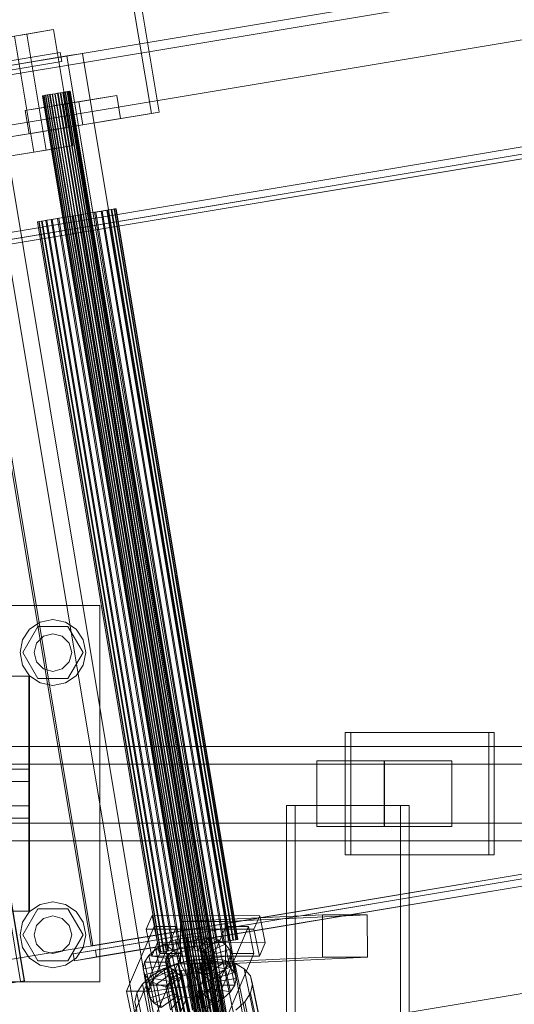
# Model space of a CAD drawing. Header units: millimetres. Extents: x -2233 to 61924, y -68080 to 6847.
# Tile 493 of 656: x 19073 to 19284, y -17660 to -17241. Entities that reach past the tile are written whole.
import ezdxf

# ---------------------------------------------------------------- set-up
doc = ezdxf.new("R2010")
doc.units = ezdxf.units.MM
doc.layers.add('superior_C02', color=7, linetype='Continuous', lineweight=0)
doc.layers.add('superior_C10', color=7, linetype='Continuous', lineweight=0)

msp = doc.modelspace()

# ---------------------------------------------------------------- linework, layer by layer
at = {"layer": 'superior_C02'}
for p, q in [((18947.51, -17490), (19107.51, -17490)), ((19107.51, -17490), (19107.51, -17650)), ((19082.152, -17497.066), (19087.51, -17496)), ((19087.51, -17496), (19092.867, -17497.066)), ((19074.575, -17504.642), (19077.61, -17500.101)), ((19074.71, -17510), (19081.11, -17498.915)), ((19077.61, -17500.101), (19082.152, -17497.066)), ((19081.11, -17498.915), (19093.91, -17498.915)), ((19092.867, -17497.066), (19097.409, -17500.101)), ((19093.91, -17498.915), (19100.31, -17510)), ((19097.409, -17500.101), (19100.444, -17504.642)), ((19073.51, -17510), (19074.575, -17504.642)), ((19080.581, -17506), (19083.51, -17503.072)), ((19083.51, -17503.072), (19087.51, -17502)), ((19087.51, -17502), (19091.51, -17503.072)), ((19091.51, -17503.072), (19094.438, -17506)), ((19100.444, -17504.642), (19101.51, -17510)), ((19079.51, -17510), (19080.581, -17506)), ((19094.438, -17506), (19095.51, -17510)), ((19074.575, -17515.358), (19073.51, -17510)), ((19081.11, -17521.085), (19074.71, -17510)), ((19080.581, -17514), (19079.51, -17510)), ((19100.31, -17510), (19093.91, -17521.085)), ((19095.51, -17510), (19094.438, -17514)), ((19101.51, -17510), (19100.444, -17515.358)), ((19077.61, -17519.899), (19074.575, -17515.358)), ((19083.51, -17516.928), (19080.581, -17514)), ((19087.51, -17518), (19083.51, -17516.928)), ((19091.51, -17516.928), (19087.51, -17518)), ((19094.438, -17514), (19091.51, -17516.928)), ((19100.444, -17515.358), (19097.409, -17519.899)), ((18977.212, -17520), (19077.212, -17520)), ((18977.51, -17520), (19077.51, -17520)), ((19077.212, -17520), (19077.212, -17620)), ((19077.51, -17520), (19077.51, -17620)), ((19082.152, -17522.934), (19077.61, -17519.899)), ((19093.91, -17521.085), (19081.11, -17521.085)), ((19097.409, -17519.899), (19092.867, -17522.934)), ((19087.51, -17524), (19082.152, -17522.934)), ((19092.867, -17522.934), (19087.51, -17524)), ((19272.888, -17544), (19211.797, -17544)), ((19211.797, -17544), (19211.797, -17596)), ((19214.181, -17544), (19211.797, -17544)), ((19214.181, -17596), (19214.181, -17544)), ((19214.181, -17544), (19275.272, -17544)), ((19272.888, -17596), (19272.888, -17544)), ((19272.888, -17544), (19275.272, -17544)), ((19275.272, -17544), (19275.272, -17596)), ((19339.287, -17550), (18193.828, -17550)), ((18205.75, -17550), (19351.209, -17550)), ((19394.427, -17550), (18248.967, -17550)), ((18263.87, -17550), (19409.329, -17550)), ((19338.593, -17557.5), (18249.764, -17557.5)), ((18263.073, -17557.5), (19351.903, -17557.5)), ((19228.481, -17556), (19199.844, -17556)), ((19199.844, -17556), (19199.844, -17584)), ((19228.62, -17556), (19199.844, -17556)), ((19228.481, -17584), (19228.481, -17556)), ((19228.481, -17556), (19257.256, -17556)), ((19228.62, -17584), (19228.62, -17556)), ((19228.62, -17556), (19257.256, -17556)), ((19257.256, -17556), (19257.256, -17584)), ((19077.51, -17559.6), (19069.51, -17559.6)), ((19077.51, -17559.6), (19077.51, -17564.8)), ((19069.51, -17564.8), (19077.51, -17564.8)), ((19077.51, -17564.8), (19077.51, -17575.2)), ((19069.51, -17575.2), (19077.51, -17575.2)), ((19077.51, -17575.2), (19077.51, -17580.4)), ((19235.427, -17575), (19186.936, -17575)), ((19186.936, -17575), (19186.936, -18425)), ((19190.513, -17575), (19186.936, -17575)), ((19190.513, -18425), (19190.513, -17575)), ((19190.513, -17575), (19239.004, -17575)), ((19235.427, -18425), (19235.427, -17575)), ((19235.427, -17575), (19239.004, -17575)), ((19239.004, -17575), (19239.004, -18425)), ((19069.51, -17580.4), (19077.51, -17580.4)), ((18249.764, -17582.5), (19338.593, -17582.5)), ((18263.073, -17582.5), (19351.903, -17582.5)), ((19199.844, -17584), (19228.481, -17584)), ((19199.844, -17584), (19228.62, -17584)), ((19257.256, -17584), (19228.481, -17584)), ((19257.256, -17584), (19228.62, -17584)), ((18193.828, -17590), (19339.287, -17590)), ((18205.75, -17590), (19351.209, -17590)), ((18248.967, -17590), (19394.427, -17590)), ((18263.87, -17590), (19409.329, -17590)), ((19211.797, -17596), (19272.888, -17596)), ((19211.797, -17596), (19214.181, -17596)), ((19275.272, -17596), (19214.181, -17596)), ((19275.272, -17596), (19272.888, -17596)), ((19077.61, -17620.101), (19082.152, -17617.066)), ((19082.152, -17617.066), (19087.51, -17616)), ((19087.51, -17616), (19092.867, -17617.066)), ((19092.867, -17617.066), (19097.409, -17620.101)), ((19077.212, -17620), (18977.212, -17620)), ((19077.51, -17620), (18977.51, -17620)), ((19074.575, -17624.642), (19077.61, -17620.101)), ((19074.71, -17630), (19081.11, -17618.915)), ((19081.11, -17618.915), (19093.91, -17618.915)), ((19083.51, -17623.072), (19087.51, -17622)), ((19087.51, -17622), (19091.51, -17623.072)), ((19093.91, -17618.915), (19100.31, -17630)), ((19097.409, -17620.101), (19100.444, -17624.642)), ((19129.658, -17621.857), (19127.21, -17627.592)), ((19132.039, -17633.325), (19129.658, -17621.857)), ((19129.658, -17621.857), (19175.477, -17621.914)), ((19202.119, -17621.488), (19141.726, -17624.356)), ((19160.817, -17624.356), (19221.21, -17621.488)), ((19173.029, -17627.65), (19175.477, -17621.914)), ((19175.477, -17621.914), (19177.857, -17633.382)), ((19202.195, -17639.486), (19202.119, -17621.488)), ((19202.119, -17621.488), (19221.21, -17621.488)), ((19221.21, -17621.488), (19221.286, -17639.486)), ((19073.51, -17630), (19074.575, -17624.642)), ((19079.51, -17630), (19080.581, -17626)), ((19080.581, -17626), (19083.51, -17623.072)), ((19091.51, -17623.072), (19094.438, -17626)), ((19094.438, -17626), (19095.51, -17630)), ((19100.444, -17624.642), (19101.51, -17630)), ((19130.564, -17626.449), (19118.813, -17653.98)), ((19128.359, -17653.992), (19140.109, -17626.461)), ((19132.944, -17637.917), (19130.564, -17626.449)), ((19130.564, -17626.449), (19140.109, -17626.461)), ((19140.109, -17626.461), (19142.489, -17637.929)), ((19160.817, -17624.356), (19141.726, -17624.356)), ((19141.726, -17624.356), (19141.802, -17642.354)), ((19161.109, -17626.487), (19149.359, -17654.019)), ((19160.893, -17642.354), (19160.817, -17624.356)), ((19163.489, -17637.955), (19161.109, -17626.487)), ((19161.109, -17626.487), (19170.655, -17626.499)), ((19074.575, -17635.358), (19073.51, -17630)), ((19081.11, -17641.085), (19074.71, -17630)), ((19080.581, -17634), (19079.51, -17630)), ((19100.31, -17630), (19093.91, -17641.085)), ((19095.51, -17630), (19094.438, -17634)), ((19101.51, -17630), (19100.444, -17635.358)), ((19173.029, -17627.65), (19127.21, -17627.592)), ((19127.21, -17627.592), (19129.591, -17639.061)), ((19158.904, -17654.031), (19170.655, -17626.499)), ((19170.655, -17626.499), (19173.035, -17637.967)), ((19175.409, -17639.118), (19173.029, -17627.65)), ((19083.51, -17636.928), (19080.581, -17634)), ((19094.438, -17634), (19091.51, -17636.928)), ((19129.591, -17639.061), (19132.039, -17633.325)), ((19131.278, -17636.164), (19135.124, -17633.91)), ((19177.857, -17633.382), (19132.039, -17633.325)), ((19135.124, -17633.91), (19139.619, -17632.183)), ((19135.124, -17633.91), (19140.142, -17637.975)), ((19137.164, -17643.74), (19135.124, -17633.91)), ((19139.619, -17632.183), (19144.458, -17631.1)), ((19139.619, -17632.183), (19142.272, -17637.157)), ((19141.659, -17642.013), (19139.619, -17632.183)), ((19144.224, -17635.005), (19146.522, -17634.832)), ((19144.458, -17631.1), (19149.31, -17630.735)), ((19144.458, -17631.1), (19144.564, -17636.643)), ((19146.498, -17640.93), (19144.458, -17631.1)), ((19146.522, -17634.832), (19148.671, -17635.011)), ((19190.898, -17848.631), (19146.522, -17634.832)), ((19149.31, -17630.735), (19146.862, -17636.47)), ((19153.846, -17631.112), (19149.011, -17636.649)), ((19151.351, -17640.564), (19149.31, -17630.735)), ((19149.31, -17630.735), (19153.846, -17631.112)), ((19157.755, -17632.206), (19150.863, -17637.167)), ((19160.772, -17633.943), (19152.292, -17637.99)), ((19155.886, -17640.942), (19153.846, -17631.112)), ((19153.846, -17631.112), (19157.755, -17632.206)), ((19159.796, -17642.036), (19157.755, -17632.206)), ((19157.755, -17632.206), (19160.772, -17633.943)), ((19162.813, -17643.772), (19160.772, -17633.943)), ((19160.772, -17633.943), (19162.691, -17636.203)), ((19177.857, -17633.382), (19175.409, -17639.118)), ((19077.61, -17639.899), (19074.575, -17635.358)), ((19087.51, -17638), (19083.51, -17636.928)), ((19091.51, -17636.928), (19087.51, -17638)), ((19100.444, -17635.358), (19097.409, -17639.899)), ((19121.193, -17665.449), (19132.944, -17637.917)), ((19126.523, -17641.61), (19128.344, -17638.79)), ((19128.344, -17638.79), (19131.278, -17636.164)), ((19128.344, -17638.79), (19136.931, -17640.286)), ((19130.385, -17648.62), (19128.344, -17638.79)), ((19142.489, -17637.929), (19130.739, -17665.461)), ((19131.278, -17636.164), (19138.321, -17639.042)), ((19133.318, -17645.994), (19131.278, -17636.164)), ((19142.489, -17637.929), (19132.944, -17637.917)), ((19135.728, -17639.983), (19136.591, -17638.648)), ((19136.591, -17638.648), (19137.981, -17637.404)), ((19180.967, -17852.446), (19136.591, -17638.648)), ((19138.321, -17639.042), (19136.931, -17640.286)), ((19137.981, -17637.404), (19139.802, -17636.336)), ((19182.356, -17851.202), (19137.981, -17637.404)), ((19140.142, -17637.975), (19138.321, -17639.042)), ((19138.321, -17639.042), (19140.361, -17648.872)), ((19139.802, -17636.336), (19141.932, -17635.518)), ((19184.178, -17850.135), (19139.802, -17636.336)), ((19142.272, -17637.157), (19140.142, -17637.975)), ((19140.142, -17637.975), (19142.183, -17647.804)), ((19141.932, -17635.518), (19144.224, -17635.005)), ((19186.307, -17849.317), (19141.932, -17635.518)), ((19144.564, -17636.643), (19142.272, -17637.157)), ((19142.272, -17637.157), (19144.312, -17646.986)), ((19188.599, -17848.804), (19144.224, -17635.005)), ((19146.862, -17636.47), (19144.564, -17636.643)), ((19144.564, -17636.643), (19146.604, -17646.473)), ((19146.862, -17636.47), (19148.903, -17646.3)), ((19149.011, -17636.649), (19146.862, -17636.47)), ((19148.671, -17635.011), (19150.523, -17635.529)), ((19193.046, -17848.809), (19148.671, -17635.011)), ((19149.011, -17636.649), (19151.051, -17646.479)), ((19150.863, -17637.167), (19149.011, -17636.649)), ((19150.523, -17635.529), (19151.952, -17636.352)), ((19194.898, -17849.328), (19150.523, -17635.529)), ((19150.863, -17637.167), (19152.903, -17646.997)), ((19152.292, -17637.99), (19150.863, -17637.167)), ((19151.739, -17665.487), (19163.489, -17637.955)), ((19151.952, -17636.352), (19152.861, -17637.422)), ((19196.327, -17850.15), (19151.952, -17636.352)), ((19152.292, -17637.99), (19154.332, -17647.82)), ((19153.201, -17639.061), (19152.292, -17637.99)), ((19152.861, -17637.422), (19153.187, -17638.668)), ((19197.236, -17851.221), (19152.861, -17637.422)), ((19153.187, -17638.668), (19152.91, -17640.005)), ((19197.563, -17852.467), (19153.187, -17638.668)), ((19162.691, -17636.203), (19153.201, -17639.061)), ((19163.381, -17638.834), (19153.528, -17640.307)), ((19173.035, -17637.967), (19161.284, -17665.499)), ((19164.732, -17646.033), (19162.691, -17636.203)), ((19162.691, -17636.203), (19163.381, -17638.834)), ((19163.381, -17638.834), (19162.795, -17641.655)), ((19165.422, -17648.664), (19163.381, -17638.834)), ((19173.035, -17637.967), (19163.489, -17637.955)), ((19082.152, -17642.934), (19077.61, -17639.899)), ((19093.91, -17641.085), (19081.11, -17641.085)), ((19087.51, -17644), (19082.152, -17642.934)), ((19092.867, -17642.934), (19087.51, -17644)), ((19097.409, -17639.899), (19092.867, -17642.934)), ((19125.937, -17644.431), (19126.523, -17641.61)), ((19125.937, -17644.431), (19135.791, -17642.958)), ((19126.523, -17641.61), (19136.068, -17641.622)), ((19128.563, -17651.44), (19126.523, -17641.61)), ((19129.591, -17639.061), (19175.409, -17639.118)), ((19134.632, -17644.416), (19140.642, -17642.107)), ((19135.451, -17641.32), (19135.728, -17639.983)), ((19135.777, -17642.566), (19135.451, -17641.32)), ((19179.826, -17855.119), (19135.451, -17641.32)), ((19180.104, -17853.782), (19135.728, -17639.983)), ((19136.686, -17643.637), (19135.777, -17642.566)), ((19180.153, -17856.365), (19135.777, -17642.566)), ((19136.068, -17641.622), (19135.791, -17642.958)), ((19135.791, -17642.958), (19136.117, -17644.204)), ((19135.791, -17642.958), (19137.831, -17652.788)), ((19136.931, -17640.286), (19136.068, -17641.622)), ((19136.068, -17641.622), (19138.108, -17651.452)), ((19136.931, -17640.286), (19138.971, -17650.116)), ((19141.659, -17642.013), (19137.164, -17643.74)), ((19140.642, -17642.107), (19147.11, -17640.659)), ((19178.896, -17826.416), (19140.642, -17642.107)), ((19146.498, -17640.93), (19141.659, -17642.013)), ((19144.312, -17646.986), (19141.659, -17642.013)), ((19202.195, -17639.486), (19141.802, -17642.354)), ((19141.802, -17642.354), (19160.893, -17642.354)), ((19151.351, -17640.564), (19146.498, -17640.93)), ((19146.604, -17646.473), (19146.498, -17640.93)), ((19147.11, -17640.659), (19153.597, -17640.17)), ((19185.365, -17824.968), (19147.11, -17640.659)), ((19150.657, -17642.585), (19148.836, -17643.652)), ((19148.903, -17646.3), (19151.351, -17640.564)), ((19152.047, -17641.341), (19150.657, -17642.585)), ((19195.033, -17856.383), (19150.657, -17642.585)), ((19150.997, -17644.223), (19152.387, -17642.979)), ((19151.051, -17646.479), (19155.886, -17640.942)), ((19155.886, -17640.942), (19151.351, -17640.564)), ((19152.91, -17640.005), (19152.047, -17641.341)), ((19196.422, -17855.139), (19152.047, -17641.341)), ((19152.387, -17642.979), (19153.25, -17641.643)), ((19160.974, -17644.475), (19152.387, -17642.979)), ((19152.387, -17642.979), (19154.427, -17652.809)), ((19152.903, -17646.997), (19159.796, -17642.036)), ((19152.91, -17640.005), (19197.285, -17853.804)), ((19153.201, -17639.061), (19155.241, -17648.891)), ((19153.528, -17640.307), (19153.201, -17639.061)), ((19153.25, -17641.643), (19153.528, -17640.307)), ((19153.25, -17641.643), (19162.795, -17641.655)), ((19155.29, -17651.473), (19153.25, -17641.643)), ((19153.528, -17640.307), (19155.568, -17650.137)), ((19153.597, -17640.17), (19159.661, -17640.674)), ((19191.852, -17824.479), (19153.597, -17640.17)), ((19159.796, -17642.036), (19155.886, -17640.942)), ((19159.661, -17640.674), (19164.887, -17642.137)), ((19197.915, -17824.984), (19159.661, -17640.674)), ((19162.813, -17643.772), (19159.796, -17642.036)), ((19221.286, -17639.486), (19160.893, -17642.354)), ((19162.795, -17641.655), (19160.974, -17644.475)), ((19162.795, -17641.655), (19164.836, -17651.485)), ((19164.887, -17642.137), (19168.92, -17644.459)), ((19203.142, -17826.446), (19164.887, -17642.137)), ((19221.286, -17639.486), (19202.195, -17639.486)), ((19126.627, -17647.062), (19125.937, -17644.431)), ((19127.977, -17654.261), (19125.937, -17644.431)), ((19126.627, -17647.062), (19136.117, -17644.204)), ((19128.546, -17649.322), (19126.627, -17647.062)), ((19128.667, -17656.892), (19126.627, -17647.062)), ((19128.546, -17649.322), (19137.026, -17645.275)), ((19129.491, -17647.428), (19134.632, -17644.416)), ((19133.318, -17645.994), (19130.385, -17648.62)), ((19131.563, -17651.059), (19138.456, -17646.098)), ((19137.164, -17643.74), (19133.318, -17645.994)), ((19140.361, -17648.872), (19133.318, -17645.994)), ((19172.887, -17828.725), (19134.632, -17644.416)), ((19135.472, -17652.153), (19140.307, -17646.616)), ((19136.117, -17644.204), (19137.026, -17645.275)), ((19136.117, -17644.204), (19138.158, -17654.034)), ((19138.115, -17644.459), (19136.686, -17643.637)), ((19181.062, -17857.435), (19136.686, -17643.637)), ((19137.026, -17645.275), (19138.456, -17646.098)), ((19137.026, -17645.275), (19139.067, -17655.105)), ((19142.183, -17647.804), (19137.164, -17643.74)), ((19139.967, -17644.978), (19138.115, -17644.459)), ((19182.491, -17858.258), (19138.115, -17644.459)), ((19138.456, -17646.098), (19140.307, -17646.616)), ((19138.456, -17646.098), (19140.496, -17655.927)), ((19142.116, -17645.156), (19139.967, -17644.978)), ((19184.343, -17858.776), (19139.967, -17644.978)), ((19140.008, -17652.53), (19142.456, -17646.795)), ((19140.307, -17646.616), (19142.456, -17646.795)), ((19140.307, -17646.616), (19142.348, -17656.446)), ((19144.414, -17644.983), (19142.116, -17645.156)), ((19186.491, -17858.955), (19142.116, -17645.156)), ((19142.183, -17647.804), (19144.312, -17646.986)), ((19142.456, -17646.795), (19144.754, -17646.622)), ((19142.456, -17646.795), (19144.496, -17656.624)), ((19144.312, -17646.986), (19146.604, -17646.473)), ((19146.706, -17644.47), (19144.414, -17644.983)), ((19188.79, -17858.782), (19144.414, -17644.983)), ((19144.754, -17646.622), (19147.046, -17646.108)), ((19144.86, -17652.165), (19144.754, -17646.622)), ((19144.754, -17646.622), (19146.795, -17656.451)), ((19146.604, -17646.473), (19148.903, -17646.3)), ((19148.836, -17643.652), (19146.706, -17644.47)), ((19191.082, -17858.269), (19146.706, -17644.47)), ((19147.046, -17646.108), (19149.176, -17645.29)), ((19149.699, -17651.082), (19147.046, -17646.108)), ((19147.046, -17646.108), (19149.087, -17655.938)), ((19193.211, -17857.451), (19148.836, -17643.652)), ((19148.903, -17646.3), (19151.051, -17646.479)), ((19149.176, -17645.29), (19150.997, -17644.223)), ((19154.195, -17649.355), (19149.176, -17645.29)), ((19149.176, -17645.29), (19151.216, -17655.12)), ((19158.04, -17647.101), (19150.997, -17644.223)), ((19150.997, -17644.223), (19153.038, -17654.053)), ((19151.051, -17646.479), (19152.903, -17646.997)), ((19152.903, -17646.997), (19154.332, -17647.82)), ((19158.04, -17647.101), (19154.195, -17649.355)), ((19154.332, -17647.82), (19162.813, -17643.772)), ((19155.241, -17648.891), (19164.732, -17646.033)), ((19160.974, -17644.475), (19158.04, -17647.101)), ((19160.08, -17656.931), (19158.04, -17647.101)), ((19163.014, -17654.305), (19160.974, -17644.475)), ((19164.732, -17646.033), (19162.813, -17643.772)), ((19165.422, -17648.664), (19164.732, -17646.033)), ((19168.92, -17644.459), (19171.486, -17647.481)), ((19207.175, -17828.768), (19168.92, -17644.459)), ((19107.51, -17650), (18947.51, -17650)), ((19123.134, -17654.709), (19125.569, -17650.939)), ((19125.569, -17650.939), (19129.491, -17647.428)), ((19163.824, -17835.248), (19125.569, -17650.939)), ((19128.563, -17651.44), (19127.977, -17654.261)), ((19131.563, -17651.059), (19128.546, -17649.322)), ((19130.586, -17659.152), (19128.546, -17649.322)), ((19130.385, -17648.62), (19128.563, -17651.44)), ((19138.108, -17651.452), (19128.563, -17651.44)), ((19167.746, -17831.737), (19129.491, -17647.428)), ((19138.971, -17650.116), (19130.385, -17648.62)), ((19135.472, -17652.153), (19131.563, -17651.059)), ((19133.603, -17660.889), (19131.563, -17651.059)), ((19137.831, -17652.788), (19138.108, -17651.452)), ((19138.108, -17651.452), (19138.971, -17650.116)), ((19138.971, -17650.116), (19140.361, -17648.872)), ((19140.361, -17648.872), (19142.183, -17647.804)), ((19149.699, -17651.082), (19144.86, -17652.165)), ((19154.195, -17649.355), (19149.699, -17651.082)), ((19151.739, -17660.912), (19149.699, -17651.082)), ((19156.235, -17659.184), (19154.195, -17649.355)), ((19154.332, -17647.82), (19155.241, -17648.891)), ((19155.29, -17651.473), (19154.427, -17652.809)), ((19155.241, -17648.891), (19155.568, -17650.137)), ((19155.568, -17650.137), (19155.29, -17651.473)), ((19164.836, -17651.485), (19155.29, -17651.473)), ((19155.568, -17650.137), (19165.422, -17648.664)), ((19163.014, -17654.305), (19164.836, -17651.485)), ((19164.836, -17651.485), (19165.422, -17648.664)), ((19171.486, -17647.481), (19172.408, -17650.998)), ((19209.74, -17831.79), (19171.486, -17647.481)), ((19172.408, -17650.998), (19171.625, -17654.769)), ((19210.663, -17835.307), (19172.408, -17650.998)), ((19128.359, -17653.992), (19118.813, -17653.98)), ((19118.813, -17653.98), (19121.193, -17665.449)), ((19122.351, -17658.48), (19123.134, -17654.709)), ((19161.389, -17839.018), (19123.134, -17654.709)), ((19137.831, -17652.788), (19127.977, -17654.261)), ((19127.977, -17654.261), (19128.667, -17656.892)), ((19130.739, -17665.461), (19128.359, -17653.992)), ((19138.158, -17654.034), (19128.667, -17656.892)), ((19139.067, -17655.105), (19130.586, -17659.152)), ((19140.008, -17652.53), (19135.472, -17652.153)), ((19137.512, -17661.983), (19135.472, -17652.153)), ((19138.158, -17654.034), (19137.831, -17652.788)), ((19139.067, -17655.105), (19138.158, -17654.034)), ((19140.496, -17655.927), (19139.067, -17655.105)), ((19144.86, -17652.165), (19140.008, -17652.53)), ((19142.048, -17662.36), (19140.008, -17652.53)), ((19146.901, -17661.995), (19144.86, -17652.165)), ((19151.216, -17655.12), (19149.087, -17655.938)), ((19158.904, -17654.031), (19149.359, -17654.019)), ((19149.359, -17654.019), (19151.739, -17665.487)), ((19153.038, -17654.053), (19151.216, -17655.12)), ((19151.216, -17655.12), (19156.235, -17659.184)), ((19154.427, -17652.809), (19153.038, -17654.053)), ((19153.038, -17654.053), (19160.08, -17656.931)), ((19154.427, -17652.809), (19163.014, -17654.305)), ((19161.284, -17665.499), (19158.904, -17654.031)), ((19160.08, -17656.931), (19163.014, -17654.305)), ((19171.625, -17654.769), (19169.189, -17658.539)), ((19171.625, -17654.769), (19209.88, -17839.078)), ((19123.273, -17661.997), (19122.351, -17658.48)), ((19160.605, -17842.789), (19122.351, -17658.48)), ((19128.667, -17656.892), (19130.586, -17659.152)), ((19130.586, -17659.152), (19133.603, -17660.889)), ((19140.496, -17655.927), (19133.603, -17660.889)), ((19142.348, -17656.446), (19137.512, -17661.983)), ((19142.348, -17656.446), (19140.496, -17655.927)), ((19144.496, -17656.624), (19142.048, -17662.36)), ((19144.496, -17656.624), (19142.348, -17656.446)), ((19146.795, -17656.451), (19144.496, -17656.624)), ((19149.087, -17655.938), (19146.795, -17656.451)), ((19146.795, -17656.451), (19146.901, -17661.995)), ((19149.087, -17655.938), (19151.739, -17660.912)), ((19151.739, -17660.912), (19156.235, -17659.184)), ((19156.235, -17659.184), (19160.08, -17656.931)), ((19169.189, -17658.539), (19165.268, -17662.05)), ((19207.444, -17842.848), (19169.189, -17658.539))]:
    msp.add_line(p, q, dxfattribs=at)
at = {"layer": 'superior_C10'}
for p, q in [((27725.675, -15817.617), (18892.814, -17289.761)), ((18891.2, -17290.03), (27724.061, -15817.886)), ((18893.471, -17293.706), (27726.332, -15821.563)), ((18864.301, -17294.513), (27697.162, -15822.369)), ((27698.776, -15822.1), (18865.914, -17294.244)), ((27697.819, -15826.315), (18864.958, -17298.459)), ((27728.171, -15842.546), (18895.31, -17314.69)), ((18896.924, -17314.421), (27729.785, -15842.277)), ((27701.272, -15847.029), (18868.411, -17319.173)), ((18870.024, -17318.904), (27702.886, -15846.76)), ((18988.79, -17349.799), (27688.79, -15899.799)), ((27689.597, -15899.665), (18989.597, -17349.665)), ((18961.084, -17354.417), (27661.084, -15904.417)), ((27661.891, -15904.283), (18961.891, -17354.283)), ((19045.715, -17335.243), (27631.834, -15904.223)), ((27641.249, -15902.654), (19055.13, -17333.674)), ((19055.623, -17336.633), (27641.742, -15905.613)), ((27632.328, -15907.182), (19046.208, -17338.202)), ((19054.413, -17338.862), (27621.552, -15911.006)), ((27622.359, -15910.871), (19055.22, -17338.728)), ((27738.109, -16195.717), (19038.109, -17645.717)), ((19038.916, -17645.583), (27738.916, -16195.583)), ((27710.403, -16200.335), (19010.403, -17650.335)), ((19011.21, -17650.201), (27711.21, -16200.201)), ((19096.186, -17638.066), (27682.305, -16207.046)), ((27670.872, -16206.924), (19103.733, -17634.78)), ((19104.54, -17634.646), (27671.679, -16206.789)), ((27691.72, -16205.477), (19105.6, -17636.497)), ((27682.798, -16210.005), (19096.679, -17641.025)), ((19106.094, -17639.456), (27692.213, -16208.436)), ((18961.069, -17709.247), (27793.93, -16237.104)), ((27795.544, -16236.835), (18962.683, -17708.978)), ((18934.17, -17713.73), (27767.031, -16241.587)), ((27768.645, -16241.318), (18935.784, -17713.461)), ((19075.173, -16955.23), (19129.424, -17280.74)), ((19132.652, -17280.202), (19078.4, -16954.692)), ((19087.787, -17245.1), (19071.109, -17247.879)), ((19087.787, -17245.1), (19076.399, -17246.998)), ((19096.007, -17294.419), (19087.787, -17245.1)), ((19059.721, -17249.777), (19076.399, -17246.998)), ((19071.109, -17247.879), (19079.329, -17297.199)), ((19076.399, -17246.998), (19084.619, -17296.317)), ((19090.572, -17254.774), (18891.28, -17287.989)), ((19090.572, -17254.774), (19047.533, -17261.947)), ((19055.447, -17262.655), (19093.407, -17256.329)), ((19100.132, -17255.208), (19062.172, -17261.534)), ((19091.229, -17258.719), (19090.572, -17254.774)), ((19100.132, -17255.208), (19093.407, -17256.329)), ((19093.407, -17256.329), (19167.387, -17700.206)), ((19174.112, -17699.085), (19100.132, -17255.208)), ((18891.937, -17291.934), (19091.229, -17258.719)), ((19048.19, -17265.892), (19091.229, -17258.719)), ((19062.172, -17261.534), (19136.151, -17705.412)), ((19129.427, -17706.532), (19055.447, -17262.655)), ((19083.304, -17273.219), (19083.098, -17273.254)), ((19083.098, -17273.254), (19083.12, -17273.25)), ((19083.098, -17273.254), (19152.146, -17687.539)), ((19083.12, -17273.25), (19083.367, -17273.209)), ((19083.12, -17273.25), (19152.167, -17687.535)), ((19083.728, -17273.149), (19083.304, -17273.219)), ((19152.351, -17687.505), (19083.304, -17273.219)), ((19083.367, -17273.209), (19083.83, -17273.132)), ((19083.367, -17273.209), (19152.414, -17687.494)), ((19084.355, -17273.044), (19083.728, -17273.149)), ((19083.728, -17273.149), (19152.776, -17687.434)), ((19083.83, -17273.132), (19084.492, -17273.021)), ((19083.83, -17273.132), (19152.878, -17687.417)), ((19085.16, -17272.91), (19084.355, -17273.044)), ((19084.355, -17273.044), (19153.402, -17687.33)), ((19084.492, -17273.021), (19085.328, -17272.882)), ((19084.492, -17273.021), (19153.54, -17687.307)), ((19086.113, -17272.751), (19085.16, -17272.91)), ((19085.16, -17272.91), (19154.208, -17687.195)), ((19085.328, -17272.882), (19086.304, -17272.719)), ((19085.328, -17272.882), (19154.375, -17687.167)), ((19087.176, -17272.574), (19086.113, -17272.751)), ((19086.113, -17272.751), (19155.16, -17687.037)), ((19086.304, -17272.719), (19087.384, -17272.539)), ((19086.304, -17272.719), (19155.352, -17687.005)), ((19088.31, -17272.385), (19087.176, -17272.574)), ((19087.176, -17272.574), (19156.224, -17686.859)), ((19087.384, -17272.539), (19088.526, -17272.349)), ((19087.384, -17272.539), (19156.431, -17686.825)), ((19089.47, -17272.192), (19088.31, -17272.385)), ((19088.31, -17272.385), (19157.358, -17686.67)), ((19088.526, -17272.349), (19089.686, -17272.156)), ((19088.526, -17272.349), (19157.573, -17686.634)), ((19090.612, -17272.001), (19089.47, -17272.192)), ((19089.47, -17272.192), (19158.518, -17686.477)), ((19089.686, -17272.156), (19090.819, -17271.967)), ((19089.686, -17272.156), (19158.733, -17686.441)), ((19091.692, -17271.821), (19090.612, -17272.001)), ((19090.612, -17272.001), (19159.659, -17686.287)), ((19090.819, -17271.967), (19091.883, -17271.789)), ((19090.819, -17271.967), (19159.867, -17686.252)), ((19092.668, -17271.659), (19091.692, -17271.821)), ((19091.692, -17271.821), (19160.739, -17686.107)), ((19114.658, -17273.063), (19091.881, -17276.859)), ((19091.883, -17271.789), (19092.836, -17271.631)), ((19091.883, -17271.789), (19160.931, -17686.075)), ((19093.503, -17271.519), (19092.668, -17271.659)), ((19092.668, -17271.659), (19161.716, -17685.944)), ((19092.836, -17271.631), (19093.641, -17271.497)), ((19092.836, -17271.631), (19161.883, -17685.916)), ((19094.165, -17271.409), (19093.503, -17271.519)), ((19093.503, -17271.519), (19162.551, -17685.805)), ((19093.641, -17271.497), (19094.268, -17271.392)), ((19093.641, -17271.497), (19162.688, -17685.782)), ((19094.629, -17271.332), (19094.165, -17271.409)), ((19094.165, -17271.409), (19163.213, -17685.695)), ((19094.268, -17271.392), (19094.692, -17271.321)), ((19094.268, -17271.392), (19163.315, -17685.677)), ((19094.876, -17271.291), (19094.629, -17271.332)), ((19094.629, -17271.332), (19163.677, -17685.617)), ((19094.692, -17271.321), (19094.897, -17271.287)), ((19094.692, -17271.321), (19163.739, -17685.607)), ((19094.897, -17271.287), (19094.876, -17271.291)), ((19094.876, -17271.291), (19163.924, -17685.576)), ((19094.897, -17271.287), (19163.945, -17685.573)), ((19114.658, -17273.063), (19098.518, -17275.753)), ((19116.302, -17282.927), (19114.658, -17273.063)), ((19075.742, -17279.549), (19098.518, -17275.753)), ((19075.742, -17279.549), (19091.881, -17276.859)), ((19091.881, -17276.859), (19093.525, -17286.723)), ((19098.518, -17275.753), (19100.162, -17285.617)), ((19129.424, -17280.74), (18768.801, -17340.843)), ((18772.029, -17340.305), (19132.652, -17280.202)), ((19077.386, -17289.413), (19075.742, -17279.549)), ((19093.525, -17286.723), (19116.302, -17282.927)), ((19100.162, -17285.617), (19116.302, -17282.927)), ((19129.424, -17280.74), (19132.652, -17280.202)), ((19100.162, -17285.617), (19077.386, -17289.413)), ((19077.386, -17289.413), (19093.525, -17286.723)), ((19079.329, -17297.199), (19096.007, -17294.419)), ((19084.619, -17296.317), (19096.007, -17294.419)), ((19067.941, -17299.097), (19084.619, -17296.317)), ((19079.329, -17297.199), (19067.941, -17299.097)), ((19092.468, -17324.916), (19089.454, -17325.418)), ((19089.996, -17325.328), (19093.056, -17324.818)), ((19095.68, -17324.381), (19092.468, -17324.916)), ((19092.468, -17324.916), (19144.254, -17635.63)), ((19093.056, -17324.818), (19096.291, -17324.279)), ((19093.056, -17324.818), (19144.842, -17635.532)), ((19098.966, -17323.833), (19095.68, -17324.381)), ((19095.68, -17324.381), (19147.465, -17635.095)), ((19096.291, -17324.279), (19099.578, -17323.731)), ((19096.291, -17324.279), (19148.077, -17634.993)), ((19102.202, -17323.294), (19098.966, -17323.833)), ((19098.966, -17323.833), (19150.752, -17634.547)), ((19099.578, -17323.731), (19102.79, -17323.196)), ((19099.578, -17323.731), (19151.364, -17634.445)), ((19105.261, -17322.784), (19102.202, -17323.294)), ((19102.202, -17323.294), (19153.987, -17634.008)), ((19102.79, -17323.196), (19105.803, -17322.694)), ((19102.79, -17323.196), (19154.575, -17633.91)), ((19108.027, -17322.323), (19105.261, -17322.784)), ((19105.261, -17322.784), (19157.047, -17633.498)), ((19105.803, -17322.694), (19108.502, -17322.244)), ((19105.803, -17322.694), (19157.589, -17633.408)), ((19110.394, -17321.928), (19108.027, -17322.323)), ((19108.027, -17322.323), (19159.813, -17633.037)), ((19108.502, -17322.244), (19110.784, -17321.863)), ((19108.502, -17322.244), (19160.288, -17632.958)), ((19112.27, -17321.616), (19110.394, -17321.928)), ((19110.394, -17321.928), (19162.18, -17632.643)), ((19110.784, -17321.863), (19112.56, -17321.568)), ((19110.784, -17321.863), (19162.57, -17632.578)), ((19113.584, -17321.397), (19112.27, -17321.616)), ((19112.27, -17321.616), (19164.056, -17632.33)), ((19112.56, -17321.568), (19113.762, -17321.367)), ((19112.56, -17321.568), (19164.346, -17632.282)), ((19114.284, -17321.28), (19113.584, -17321.397)), ((19113.584, -17321.397), (19165.369, -17632.111)), ((19113.762, -17321.367), (19114.344, -17321.27)), ((19113.762, -17321.367), (19165.548, -17632.081)), ((19114.344, -17321.27), (19114.284, -17321.28)), ((19114.284, -17321.28), (19166.07, -17631.994)), ((19114.344, -17321.27), (19166.13, -17631.984)), ((19081.496, -17326.745), (19080.914, -17326.842)), ((19080.914, -17326.842), (19080.974, -17326.832)), ((19080.914, -17326.842), (19132.699, -17637.556)), ((19080.974, -17326.832), (19081.674, -17326.715)), ((19080.974, -17326.832), (19132.759, -17637.546)), ((19082.698, -17326.545), (19081.496, -17326.745)), ((19133.281, -17637.459), (19081.496, -17326.745)), ((19081.674, -17326.715), (19082.987, -17326.496)), ((19081.674, -17326.715), (19133.46, -17637.429)), ((19084.474, -17326.249), (19082.698, -17326.545)), ((19082.698, -17326.545), (19134.483, -17637.259)), ((19082.987, -17326.496), (19084.864, -17326.184)), ((19082.987, -17326.496), (19134.773, -17637.21)), ((19086.755, -17325.868), (19084.474, -17326.249)), ((19084.474, -17326.249), (19136.259, -17636.963)), ((19084.864, -17326.184), (19087.23, -17325.789)), ((19084.864, -17326.184), (19136.649, -17636.898)), ((19089.454, -17325.418), (19086.755, -17325.868)), ((19086.755, -17325.868), (19138.541, -17636.582)), ((19087.23, -17325.789), (19089.996, -17325.328)), ((19087.23, -17325.789), (19139.016, -17636.503)), ((19089.454, -17325.418), (19141.24, -17636.132)), ((19089.996, -17325.328), (19141.782, -17636.042)), ((19021.147, -17334.269), (19073.754, -17649.915)), ((19022.682, -17334.013), (19075.289, -17649.659)), ((19022.859, -17333.983), (19075.466, -17649.629)), ((19103.733, -17634.78), (19054.413, -17338.862)), ((19055.22, -17338.728), (19104.54, -17634.646)), ((19103.733, -17634.78), (19104.54, -17634.646)), ((19147.465, -17635.095), (19150.752, -17634.547)), ((19151.364, -17634.445), (19148.077, -17634.993)), ((19150.752, -17634.547), (19153.987, -17634.008)), ((19154.575, -17633.91), (19151.364, -17634.445)), ((19153.987, -17634.008), (19157.047, -17633.498)), ((19157.589, -17633.408), (19154.575, -17633.91)), ((19157.047, -17633.498), (19159.813, -17633.037)), ((19160.288, -17632.958), (19157.589, -17633.408)), ((19159.813, -17633.037), (19162.18, -17632.643)), ((19162.57, -17632.578), (19160.288, -17632.958)), ((19162.18, -17632.643), (19164.056, -17632.33)), ((19164.346, -17632.282), (19162.57, -17632.578)), ((19164.056, -17632.33), (19165.369, -17632.111)), ((19165.548, -17632.081), (19164.346, -17632.282)), ((19165.369, -17632.111), (19166.07, -17631.994)), ((19166.13, -17631.984), (19165.548, -17632.081)), ((19166.07, -17631.994), (19166.13, -17631.984)), ((19096.186, -17638.066), (19105.6, -17636.497)), ((19096.679, -17641.025), (19096.186, -17638.066)), ((19105.6, -17636.497), (19106.094, -17639.456)), ((19132.699, -17637.556), (19133.281, -17637.459)), ((19132.759, -17637.546), (19132.699, -17637.556)), ((19133.46, -17637.429), (19132.759, -17637.546)), ((19133.281, -17637.459), (19134.483, -17637.259)), ((19134.773, -17637.21), (19133.46, -17637.429)), ((19134.483, -17637.259), (19136.259, -17636.963)), ((19136.649, -17636.898), (19134.773, -17637.21)), ((19136.259, -17636.963), (19138.541, -17636.582)), ((19139.016, -17636.503), (19136.649, -17636.898)), ((19138.541, -17636.582), (19141.24, -17636.132)), ((19141.782, -17636.042), (19139.016, -17636.503)), ((19141.24, -17636.132), (19144.254, -17635.63)), ((19144.842, -17635.532), (19141.782, -17636.042)), ((19144.254, -17635.63), (19147.465, -17635.095)), ((19148.077, -17634.993), (19144.842, -17635.532)), ((19096.679, -17641.025), (19106.094, -17639.456)), ((19073.754, -17649.915), (19070.219, -17650.504)), ((19073.23, -17650.002), (19075.289, -17649.659)), ((19075.466, -17649.629), (19073.754, -17649.915)), ((19075.289, -17649.659), (19075.466, -17649.629))]:
    msp.add_line(p, q, dxfattribs=at)

doc.saveas('drawing.dxf')
